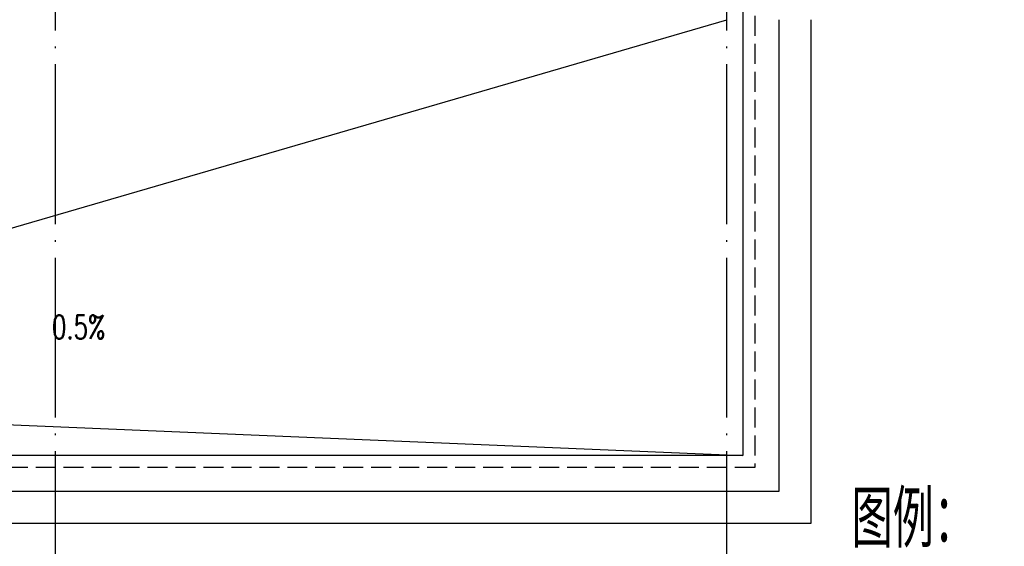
# Model space of a CAD drawing. Extents: x 797781 to 1255204, y 21234 to 1024248.
# Tile 362 of 656: x 980058 to 992381, y 364838 to 371424. Entities that reach past the tile are written whole.
import ezdxf

# ---------------------------------------------------------------- set-up
doc = ezdxf.new("R2010")
doc.units = 0
doc.header["$LTSCALE"] = 1000
doc.header["$MEASUREMENT"] = 0
doc.linetypes.add('230303生产综合楼-平面图_t8$0$__DASH', pattern=[0.35, 0.25, -0.1])
doc.linetypes.add('230303生产综合楼-平面图_t8$0$DOTE', pattern=[2.42, 2, -0.2, 0.02, -0.2])
for name, color, linetype in [('230303生产综合楼-平面图_t8$0$CURTWALL', 4, 'Continuous'), ('230303生产综合楼-平面图_t8$0$DIM_SYMB', 3, 'Continuous'), ('230303生产综合楼-平面图_t8$0$DOTE', 1, '230303生产综合楼-平面图_t8$0$DOTE'), ('230303生产综合楼-平面图_t8$0$PUB_TEXT', 7, 'Continuous'), ('230303生产综合楼-平面图_t8$0$水管', 4, 'Continuous'), ('230303生产综合楼-平面图_t8$0$看线', 115, 'Continuous')]:
    doc.layers.add(name, color=color, linetype=linetype)
doc.styles.add('230303生产综合楼-平面图_t8$0$_TCH_DIM', font='SIMPLEX', dxfattribs={"bigfont": 'GBCBIG'})

# ---------------------------------------------------------------- blocks, each defined once
blk = doc.blocks.new('230303生产综合楼-平面图_t8$0$TL')
at = {"layer": '230303生产综合楼-平面图_t8$0$PUB_TEXT', "style": '230303生产综合楼-平面图_t8$0$_TCH_DIM'}
blk.add_text('图例：', height=714.9, dxfattribs=at).set_placement((979484, -23541))

msp = doc.modelspace()

# ---------------------------------------------------------------- linework, layer by layer
at = {"layer": '230303生产综合楼-平面图_t8$0$CURTWALL'}
for points in [[(989108, 371824.2), (989108, 365974.2), (921731.3, 365974.2), (896308, 368609.9), (896308, 374457.5)], [(989558, 371424.2), (989558, 365524.2), (921708, 365524.2), (895858, 368204.1), (895858, 374101.9)]]:
    msp.add_lwpolyline(points, dxfattribs=at)
at = {"layer": '230303生产综合楼-平面图_t8$0$DIM_SYMB'}
msp.add_lwpolyline([(982271.9, 367326.6, 0, 0, 0), (979634.1, 367326.6, 80, 0, 0), (979334.1, 367326.6, 0, 0, 0)], format="xyseb", dxfattribs=at)
at = {"layer": '230303生产综合楼-平面图_t8$0$DOTE'}
for p, q in [((980508, 364027.4), (980508, 397924.2)), ((988908, 364027.4), (988908, 397924.2))]:
    msp.add_line(p, q, dxfattribs=at)
at = {"layer": '230303生产综合楼-平面图_t8$0$水管'}
for q in [(988908, 371424.2), (989108, 365974.2)]:
    msp.add_line((972583, 366670.6), q, dxfattribs=at)
at = {"layer": '230303生产综合楼-平面图_t8$0$看线', "linetype": '230303生产综合楼-平面图_t8$0$__DASH'}
msp.add_lwpolyline([(989258, 371824.2), (989258, 365824.2), (921723.5, 365824.2), (896158, 368474.6), (896158, 374473)], dxfattribs=at)
at = {"layer": '230303生产综合楼-平面图_t8$0$看线'}
msp.add_lwpolyline([(989958, 371424.2), (989958, 365124.2), (921321.3, 365124.2), (895458, 367844), (895458, 374144)], dxfattribs=at)

# ---------------------------------------------------------------- block references
msp.add_blockref('230303生产综合楼-平面图_t8$0$TL', (10985.6, 388362.5))

# ---------------------------------------------------------------- texts
at = {"layer": '230303生产综合楼-平面图_t8$0$PUB_TEXT', "style": '230303生产综合楼-平面图_t8$0$_TCH_DIM', "width": 0.705882}
msp.add_text('0.5%', height=297.5, dxfattribs=at).set_placement((980463, 367431.6))

doc.saveas('drawing.dxf')
